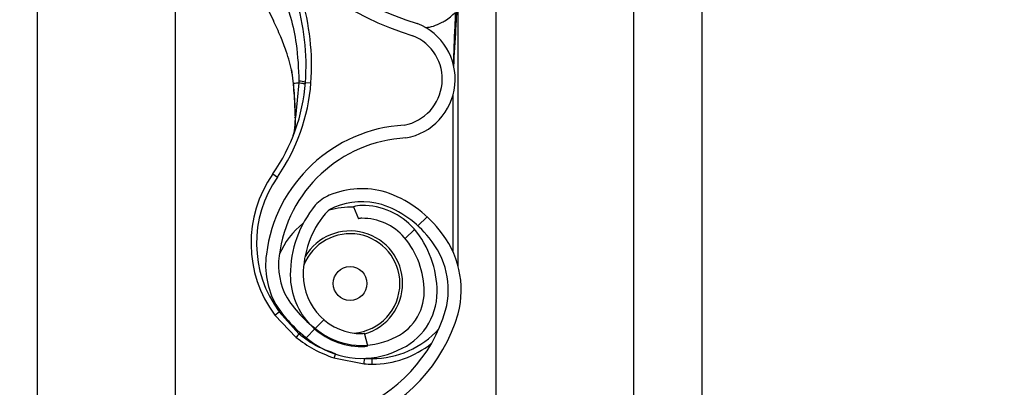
# Model space of a CAD drawing. Header units: inches. Extents: x 170 to 284, y 215 to 248.
# Tile 449 of 656: x 210.7657 to 210.9495, y 223.9526 to 224.0213. Entities that reach past the tile are written whole.
import ezdxf

# ---------------------------------------------------------------- set-up
doc = ezdxf.new("R2010")
doc.units = ezdxf.units.IN
doc.header["$LTSCALE"] = 0.25
doc.header["$MEASUREMENT"] = 0
doc.layers.add('ANNOTATIONS', color=1, linetype='Continuous')
doc.layers.add('RH FRONT OF HOOD', color=7, linetype='Continuous')
doc.styles.add('ARIAL', font='arial.ttf', dxfattribs={"height": 0.09375})
doc.dimstyles.new('STANDARD$0', dxfattribs={"dimtxt": 0.09375, "dimasz": 0.09375, "dimexe": 0.03125, "dimexo": 0.046875, "dimgap": 0.09, "dimtad": 0, "dimtih": 1, "dimtoh": 1, "dimdec": 4, "dimzin": 0, "dimdsep": 46, "dimtxsty": 'ARIAL', "dimcen": 0.09, "dimadec": 0, "dimazin": 0, "dimtfac": 1, "dimtdec": 4, "dimtofl": 0, "dimtmove": 0, "dimatfit": 1, "dimfxl": 1, "dimtolj": 1, "dimtzin": 0, "dimarcsym": 0})
pattern_1 = [(45, (200.7563139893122, 218.4993357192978), (-0.03026527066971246, 0.03026527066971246), [])]

# ---------------------------------------------------------------- blocks, each defined once
blk = doc.blocks.new('*D132')
at = {"layer": 'ANNOTATIONS', "color": 0, "lineweight": -2, "transparency": 16777216}
for p, q in [((210.8125819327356, 224.1544254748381), (212.2530253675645, 224.1544254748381)), ((212.2217753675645, 224.0606754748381), (212.2217753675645, 222.3404997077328)), ((212.2217753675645, 220.1854637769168), (212.2217753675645, 221.9056395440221)), ((211.491250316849, 220.0917137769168), (212.2530253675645, 220.0917137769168))]:
    blk.add_line(p, q, dxfattribs=at)
at = {"layer": 'ANNOTATIONS', "color": 0, "transparency": 16777216}
for points in [[(212.2061503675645, 224.0606754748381), (212.2374003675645, 224.0606754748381), (212.2217753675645, 224.1544254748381)], [(212.2061503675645, 220.1854637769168), (212.2374003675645, 220.1854637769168), (212.2217753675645, 220.0917137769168)]]:
    blk.add_solid(points, dxfattribs=at)
at = {"layer": 'defpoints', "color": 0, "transparency": 16777216}
for p in [(210.7657069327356, 224.1544254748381), (211.444375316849, 220.0917137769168), (212.2217753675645, 220.0917137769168)]:
    blk.add_point(p, dxfattribs=at)
at = {"layer": 'ANNOTATIONS', "color": 0, "transparency": 16777216, "insert": (212.2217753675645, 222.1230696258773), "char_height": 0.09375, "attachment_point": 5, "style": 'ARIAL'}
blk.add_mtext('\\A1;OPENING\\PHEIGHT', dxfattribs=at)

msp = doc.modelspace()

# ---------------------------------------------------------------- hatches: boundary and pattern name
at = {"layer": 'RH FRONT OF HOOD'}
h = msp.add_hatch(dxfattribs=at)
h.set_pattern_fill('ANSI31', color=256, scale=0.34241245, angle=2.8e-322, style=0)
h.set_pattern_definition(pattern_1)
edge = h.paths.add_edge_path(flags=0)
edge.add_arc((210.829581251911, 223.9824815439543), 0.001712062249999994, 450.0000000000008, 472.2104203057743)
edge.add_line((210.8289340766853, 223.9840665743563), (210.8280215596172, 223.986301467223))
edge.add_arc((210.829581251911, 223.9824815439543), 0.004126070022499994, 450, 472.2104203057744, ccw=False)
edge.add_arc((210.829581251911, 223.9735788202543), 0.01302879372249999, 401.47616737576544, 450, ccw=False)
edge.add_arc((210.825335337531, 223.9704286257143), 0.01830194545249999, 359.99999999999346, 400.0613730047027, ccw=False)
edge.add_arc((210.831875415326, 223.9704286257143), 0.01176186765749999, 292.1408576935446, 359.99999999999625, ccw=False)
edge.add_arc((210.829581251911, 223.9736815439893), 0.01566536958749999, 235.2570680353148, 295.4307998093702, ccw=False)
edge.add_arc((210.834820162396, 223.9817967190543), 0.02532140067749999, 212.8542481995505, 235.980933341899, ccw=False)
edge.add_arc((210.826670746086, 223.9754278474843), 0.01504902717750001, 172.1557183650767, 209.3146496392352, ccw=False)
edge.add_arc((210.839100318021, 223.9740924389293), 0.02754708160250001, 453.30850314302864, 532.9325737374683, ccw=False)
edge.add_arc((210.835847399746, 224.0101827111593), 0.008748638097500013, 280.9586189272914, 427.9414322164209)
edge.add_arc((210.8557071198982, 224.0725360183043), 0.05672062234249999, 179.5706357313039, 253.00989973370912, ccw=False)
edge.add_arc((211.014038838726, 224.0737344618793), 0.2150521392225, 163.4260275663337, 180.2060536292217, ccw=False)
edge.add_arc((210.835265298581, 224.1258838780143), 0.02884824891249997, 465.1588434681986, 521.4137567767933, ccw=False)
edge.add_arc((210.817939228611, 224.1804301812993), 0.0284373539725, 290.1205938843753, 343.7190675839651)
edge.add_arc((210.830779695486, 224.1762527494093), 0.01494630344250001, 345.2914408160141, 400.5471921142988)
edge.add_arc((210.827355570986, 224.1744379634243), 0.0187470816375, 397.9578745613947, 431.4396159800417)
edge.add_arc((210.829581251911, 224.1792659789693), 0.0134739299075, 433.877557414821, 472.273645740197)
edge.add_arc((210.827013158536, 224.1862854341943), 0.006011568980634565, 474.9825325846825, 495.7175736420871)
edge.add_arc((210.836806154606, 224.1790262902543), 0.01816498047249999, 500.8992600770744, 539.9999999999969)
edge.add_arc((210.829581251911, 224.1790262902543), 0.01094007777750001, 539.9999999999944, 630.0000000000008)
edge.add_arc((210.829581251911, 224.1699523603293), 0.001866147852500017, 270, 285.6422464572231)
edge.add_line((210.8300844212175, 224.1681553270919), (210.8307353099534, 224.1658307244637))
edge.add_arc((210.829581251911, 224.1699523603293), 0.004280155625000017, 269.9999999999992, 285.6422464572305, ccw=False)
edge.add_arc((210.829581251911, 224.1790262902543), 0.01335408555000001, 179.9999999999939, 269.9999999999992, ccw=False)
edge.add_arc((210.836806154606, 224.1790262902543), 0.020578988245, 500.6113583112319, 539.9999999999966, ccw=False)
edge.add_arc((210.827013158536, 224.1862854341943), 0.008425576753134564, 474.57766718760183, 496.4997109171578, ccw=False)
edge.add_arc((210.829581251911, 224.1792659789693), 0.01588793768, 433.690302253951, 472.4705806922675, ccw=False)
edge.add_arc((210.827355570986, 224.1744379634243), 0.02116108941, 398.10453077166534, 431.5771717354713, ccw=False)
edge.add_arc((210.830779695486, 224.1762527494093), 0.01736031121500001, 345.180248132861, 400.36585332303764, ccw=False)
edge.add_arc((210.817939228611, 224.1804301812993), 0.030851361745, 289.91815728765, 343.7795375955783, ccw=False)
edge.add_arc((210.835265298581, 224.1258838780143), 0.02643424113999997, 464.9417095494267, 521.3236131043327)
edge.add_arc((211.014038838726, 224.0737344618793), 0.21263813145, 523.4376684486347, 540.2096895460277)
edge.add_arc((210.8557071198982, 224.0725360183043), 0.05430661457, 539.5566266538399, 613.1145348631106)
edge.add_arc((210.835847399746, 224.0101827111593), 0.01116264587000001, 280.0610388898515, 428.5290871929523, ccw=False)
edge.add_arc((210.839100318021, 223.9740924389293), 0.02513307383, 452.971400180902, 532.9706577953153)
edge.add_arc((210.826670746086, 223.9754278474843), 0.01263501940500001, 532.0830472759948, 568.9826967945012)
edge.add_arc((210.834820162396, 223.9817967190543), 0.022907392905, 213.0443063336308, 236.0197152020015)
edge.add_arc((210.829581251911, 223.9736815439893), 0.01325136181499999, 235.1922404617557, 295.7352497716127)
edge.add_arc((210.831875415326, 223.9704286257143), 0.009347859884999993, 291.7225241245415, 359.9999999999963)
edge.add_arc((210.825335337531, 223.9704286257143), 0.01588793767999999, 359.9999999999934, 399.9521788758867)
edge.add_arc((210.829581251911, 223.9735788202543), 0.01061478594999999, 401.6345013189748, 450.0000000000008)
h = msp.add_hatch(dxfattribs=at)
h.set_pattern_fill('ANSI31', color=256, scale=0.34241245, angle=2.8e-322, style=0)
h.set_pattern_definition(pattern_1)
edge = h.paths.add_edge_path(flags=0)
edge.add_arc((210.829581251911, 223.7770340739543), 0.001712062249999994, 450.0000000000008, 472.2104203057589)
edge.add_line((210.8289340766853, 223.7786191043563), (210.8280215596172, 223.780853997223))
edge.add_arc((210.829581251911, 223.7770340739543), 0.004126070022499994, 450, 472.2104203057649, ccw=False)
edge.add_arc((210.829581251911, 223.7681313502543), 0.01302879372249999, 401.47616737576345, 450, ccw=False)
edge.add_arc((210.825335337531, 223.7649811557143), 0.01830194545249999, 359.9999999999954, 400.0613730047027, ccw=False)
edge.add_arc((210.831875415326, 223.7649811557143), 0.01176186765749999, 292.14085769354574, 360, ccw=False)
edge.add_arc((210.829581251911, 223.7682340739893), 0.01566536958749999, 235.25706803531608, 295.43079980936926, ccw=False)
edge.add_arc((210.834820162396, 223.7763492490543), 0.02532140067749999, 212.8542481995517, 235.980933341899, ccw=False)
edge.add_arc((210.826670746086, 223.7699803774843), 0.01504902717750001, 172.1557183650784, 209.3146496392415, ccw=False)
edge.add_arc((210.839100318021, 223.7686449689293), 0.02754708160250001, 453.30850314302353, 532.9325737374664, ccw=False)
edge.add_arc((210.835847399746, 223.8047352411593), 0.008748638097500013, 280.9586189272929, 427.9414322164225)
edge.add_arc((210.8557071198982, 223.8670885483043), 0.05672062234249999, 179.5706357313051, 253.00989973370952, ccw=False)
edge.add_arc((211.014038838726, 223.8682869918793), 0.2150521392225, 163.4260275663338, 180.2060536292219, ccw=False)
edge.add_arc((210.835265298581, 223.9204364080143), 0.02884824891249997, 465.1588434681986, 521.4137567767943, ccw=False)
edge.add_arc((210.817939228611, 223.9749827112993), 0.0284373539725, 290.1205938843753, 343.7190675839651)
edge.add_arc((210.830779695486, 223.9708052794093), 0.01494630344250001, 345.2914408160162, 400.5471921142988)
edge.add_arc((210.827355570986, 223.9689904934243), 0.0187470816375, 397.9578745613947, 431.4396159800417)
edge.add_arc((210.829581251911, 223.9738185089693), 0.0134739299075, 433.8775574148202, 472.2736457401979)
edge.add_arc((210.827013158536, 223.9808379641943), 0.006011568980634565, 474.9825325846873, 495.7175736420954)
edge.add_arc((210.836806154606, 223.9735788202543), 0.01816498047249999, 500.8992600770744, 539.9999999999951)
edge.add_arc((210.829581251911, 223.9735788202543), 0.01094007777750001, 539.9999999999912, 630.0000000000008)
edge.add_arc((210.829581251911, 223.9645048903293), 0.001866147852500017, 270, 285.6422464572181)
edge.add_line((210.8300844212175, 223.9627078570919), (210.8307353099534, 223.9603832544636))
edge.add_arc((210.829581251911, 223.9645048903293), 0.004280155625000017, 269.9999999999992, 285.6422464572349, ccw=False)
edge.add_arc((210.829581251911, 223.9735788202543), 0.01335408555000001, 179.9999999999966, 269.9999999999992, ccw=False)
edge.add_arc((210.836806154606, 223.9735788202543), 0.020578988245, 500.6113583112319, 539.9999999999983, ccw=False)
edge.add_arc((210.827013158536, 223.9808379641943), 0.008425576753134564, 474.5776671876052, 496.4997109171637, ccw=False)
edge.add_arc((210.829581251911, 223.9738185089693), 0.01588793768, 433.69030225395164, 472.4705806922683, ccw=False)
edge.add_arc((210.827355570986, 223.9689904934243), 0.02116108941, 398.1045307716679, 431.5771717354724, ccw=False)
edge.add_arc((210.830779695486, 223.9708052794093), 0.01736031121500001, 345.18024813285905, 400.3658533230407, ccw=False)
edge.add_arc((210.817939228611, 223.9749827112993), 0.030851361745, 289.9181572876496, 343.77953759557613, ccw=False)
edge.add_arc((210.835265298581, 223.9204364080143), 0.02643424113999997, 464.941709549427, 521.3236131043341)
edge.add_arc((211.014038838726, 223.8682869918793), 0.21263813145, 523.4376684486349, 540.2096895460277)
edge.add_arc((210.8557071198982, 223.8670885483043), 0.05430661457, 539.5566266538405, 613.1145348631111)
edge.add_arc((210.835847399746, 223.8047352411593), 0.01116264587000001, 280.0610388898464, 428.5290871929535, ccw=False)
edge.add_arc((210.839100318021, 223.7686449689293), 0.02513307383, 452.9714001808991, 532.9706577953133)
edge.add_arc((210.826670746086, 223.7699803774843), 0.01263501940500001, 532.0830472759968, 568.9826967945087)
edge.add_arc((210.834820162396, 223.7763492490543), 0.022907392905, 213.0443063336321, 236.0197152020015)
edge.add_arc((210.829581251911, 223.7682340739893), 0.01325136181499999, 235.1922404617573, 295.7352497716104)
edge.add_arc((210.831875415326, 223.7649811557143), 0.009347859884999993, 291.7225241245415, 360)
edge.add_arc((210.825335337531, 223.7649811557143), 0.01588793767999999, 359.9999999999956, 399.9521788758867)
edge.add_arc((210.829581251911, 223.7681313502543), 0.01061478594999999, 401.6345013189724, 450.0000000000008)

# ---------------------------------------------------------------- linework, layer by layer
for p, q in [((210.8931489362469, 220.1392235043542), (210.8931489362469, 224.3919861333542)), ((210.8546275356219, 224.3444764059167), (210.8546275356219, 220.1798849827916)), ((210.8803084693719, 224.3444764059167), (210.8803084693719, 220.1392235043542)), ((210.8931489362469, 220.1392235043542), (210.8931489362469, 224.3444764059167)), ((210.7690244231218, 220.1392235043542), (210.7690244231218, 224.2497177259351)), ((210.7947053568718, 224.0671649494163), (210.7947053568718, 223.874791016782)), ((210.8475911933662, 223.9751358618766), (210.8475911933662, 224.0275580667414)), ((210.8121959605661, 224.0228323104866), (210.8130672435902, 224.0211273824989)), ((210.8164238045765, 224.0119087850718), (210.8167886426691, 224.0093297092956)), ((210.8168306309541, 224.0091774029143), (210.8168166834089, 224.009344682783)), ((210.8178317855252, 224.0094735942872), (210.8171816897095, 224.0030395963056)), ((210.8190535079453, 224.0095727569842), (210.8200779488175, 224.009497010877)), ((210.8465639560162, 224.0070585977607), (210.8465639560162, 223.9780328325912)), ((210.8129731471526, 223.9924846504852), (210.813815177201, 223.991896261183)), ((210.8280215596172, 223.9863014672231), (210.8289340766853, 223.9840665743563)), ((210.8133370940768, 223.9660896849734), (210.8141625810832, 223.9667010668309)), ((210.8133370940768, 223.9660896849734), (210.8173154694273, 223.9619450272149)), ((210.8138215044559, 223.9676464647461), (210.8141625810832, 223.9667010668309)), ((210.8178218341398, 223.9626089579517), (210.8141625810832, 223.9667010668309)), ((210.8178218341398, 223.9626089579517), (210.8180455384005, 223.9628287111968)), ((210.8307353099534, 223.9603832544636), (210.8300844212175, 223.9627078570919)), ((210.8243828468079, 223.9580900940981), (210.8300214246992, 223.9569891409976)), ((210.8300214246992, 223.9569891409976), (210.8300885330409, 223.9580141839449)), ((210.8314978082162, 223.9569408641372), (210.8314978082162, 223.9579681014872))]:
    msp.add_line(p, q, dxfattribs=at)
at = {"layer": 'RH FRONT OF HOOD', "flags": 128}
msp.add_lwpolyline([(210.8171481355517, 224.0029709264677), (210.8171203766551, 224.0029784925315), (210.8171013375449, 224.0029868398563), (210.8170915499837, 224.0029957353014), (210.8170912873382, 224.0030049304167), (210.8171005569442, 224.0030141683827), (210.8171190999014, 224.0030231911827), (210.8171463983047, 224.00303174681), (210.8171816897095, 224.0030395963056)], dxfattribs=at)
at = {"layer": 'RH FRONT OF HOOD'}
msp.add_circle((210.8273888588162, 223.9720070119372), 0.00315523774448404, dxfattribs=at)
for centre, radius, start, end in [((210.8557071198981, 224.0725360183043), 0.05672062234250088, 179.5706357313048, 253.009899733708), ((210.8557071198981, 224.0725360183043), 0.05430661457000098, 179.5566266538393, 253.114534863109), ((210.7760269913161, 224.0127540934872), 0.04314396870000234, 355.771303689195, 16.94846748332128), ((210.7760269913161, 224.0127540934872), 0.04417120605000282, 355.7713036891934, 16.9484674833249), ((210.835847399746, 224.0101827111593), 0.01116264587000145, 280.0610388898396, 68.52908719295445), ((210.835847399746, 224.0101827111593), 0.008748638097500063, 280.9586189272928, 67.94143221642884), ((210.7849054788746, 224.0120976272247), 0.03424124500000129, 325.0551237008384, 355.771303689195), ((210.7849054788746, 224.0120976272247), 0.03526848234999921, 325.055123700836, 355.7713036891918), ((210.8168402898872, 224.0089996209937), 0.0001780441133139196, 93.10983558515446, 110.0707638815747), ((210.8167935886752, 224.009196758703), 3.319259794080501e-05, 244.2889319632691, 282.2874080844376), ((210.8177746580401, 224.0063138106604), 0.00350088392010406, 68.57435782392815, 89.04261803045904), ((210.839100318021, 223.9740924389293), 0.02754708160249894, 93.3085031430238, 172.9325737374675), ((210.839100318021, 223.9740924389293), 0.02513307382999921, 92.9714001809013, 172.9706577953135), ((210.8314978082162, 223.9795400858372), 0.02259922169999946, 145.0551237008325, 216.5248216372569), ((210.8314978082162, 223.9795400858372), 0.02157198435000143, 145.055123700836, 216.5248216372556), ((210.827013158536, 223.9808379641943), 0.008425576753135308, 114.5776671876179, 136.4997109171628), ((210.829581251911, 223.9738185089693), 0.01588793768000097, 73.69030225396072, 112.4705806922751), ((210.827355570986, 223.9689904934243), 0.0211610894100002, 38.10453077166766, 71.5771717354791), ((210.836806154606, 223.9735788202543), 0.02057898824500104, 140.6113583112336, 179.9999999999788), ((210.827013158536, 223.9808379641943), 0.006011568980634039, 114.9825325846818, 135.7175736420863), ((210.8273888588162, 223.9720070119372), 0.0142508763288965, 87.35889654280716, 105.8277214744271), ((210.829581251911, 223.9738185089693), 0.01347392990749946, 73.87755741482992, 112.2736457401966), ((210.829581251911, 223.9824815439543), 0.004126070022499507, 90, 112.210420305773), ((210.829581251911, 223.9735788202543), 0.01302879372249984, 41.47616737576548, 90), ((210.827355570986, 223.9689904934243), 0.01874708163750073, 37.95787456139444, 71.43961598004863), ((210.836806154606, 223.9735788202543), 0.01816498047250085, 140.8992600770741, 179.9999999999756), ((210.8273888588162, 223.9720070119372), 0.01425087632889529, 127.8333931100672, 157.9527497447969), ((210.829581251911, 223.9824815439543), 0.001712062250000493, 90, 112.210420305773), ((210.829581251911, 223.9735788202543), 0.01061478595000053, 41.63450131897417, 90), ((210.8273888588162, 223.9720070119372), 0.009303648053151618, 0, 158.458825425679), ((210.8273888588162, 223.9720070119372), 0.00981035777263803, 286.1585342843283, 149.0324419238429), ((210.825335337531, 223.9704286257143), 0.01588793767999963, 359.9999999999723, 39.95217887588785), ((210.825335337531, 223.9704286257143), 0.01830194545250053, 359.9999999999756, 40.06137300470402), ((210.830779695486, 223.9708052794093), 0.01736031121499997, 345.180248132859, 40.36585332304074), ((210.830779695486, 223.9708052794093), 0.01494630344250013, 345.2914408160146, 40.54719211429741), ((210.826670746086, 223.9754278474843), 0.01504902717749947, 172.1557183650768, 209.3146496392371), ((210.826670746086, 223.9754278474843), 0.01263501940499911, 172.0830472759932, 208.9826967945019), ((210.829581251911, 223.9735788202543), 0.01335408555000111, 179.9999999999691, 269.9999999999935), ((210.829581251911, 223.9735788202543), 0.01094007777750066, 179.9999999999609, 269.9999999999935), ((210.8273888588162, 223.9720070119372), 0.009303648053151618, 274.6412233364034, 0), ((210.831875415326, 223.9704286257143), 0.00934785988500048, 291.7225241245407, 359.9999999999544), ((210.831875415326, 223.9704286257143), 0.01176186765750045, 292.1408576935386, 359.9999999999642), ((210.834820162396, 223.9817967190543), 0.02532140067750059, 212.8542481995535, 235.9809333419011), ((210.834820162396, 223.9817967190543), 0.02290739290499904, 213.0443063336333, 236.0197152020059), ((210.817939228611, 223.9749827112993), 0.02843735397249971, 290.1205938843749, 343.7190675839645), ((210.817939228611, 223.9749827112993), 0.03085136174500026, 289.91815728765, 343.7795375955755), ((210.8244957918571, 223.9569938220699), 0.008721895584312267, 139.9244128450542, 145.4117204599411), ((210.829581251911, 223.9736815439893), 0.01325136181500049, 235.1922404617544, 295.7352497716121), ((210.829581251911, 223.9645048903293), 0.0018661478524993, 269.9999999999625, 285.6422464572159), ((210.8314978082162, 223.9747463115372), 0.01677821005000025, 269.9999999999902, 317.9734601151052), ((210.829581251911, 223.9736815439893), 0.01566536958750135, 235.2570680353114, 295.4307998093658), ((210.829581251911, 223.9645048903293), 0.004280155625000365, 269.9999999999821, 285.6422464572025), ((210.8314978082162, 223.9747463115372), 0.01780544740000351, 269.9999999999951, 308.5921886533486), ((210.8167873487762, 223.9612635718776), 0.008231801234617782, 337.3243224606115, 342.6867957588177), ((210.8314978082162, 223.9795400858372), 0.02259922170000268, 266.2542590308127, 270), ((210.8314978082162, 223.9795400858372), 0.0215719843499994, 266.2542590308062, 269.9999999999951)]:
    msp.add_arc(centre, radius, start, end, dxfattribs=at)
for points, knots in [([(210.8467469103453, 224.0125370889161), (210.846883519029, 224.0148982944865), (210.8470898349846, 224.018464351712), (210.8473344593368, 224.0226816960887), (210.8474677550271, 224.0248918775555), (210.8475352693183, 224.02609234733), (210.847562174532, 224.0267500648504), (210.8475751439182, 224.0271131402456), (210.8475817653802, 224.0273136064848), (210.8475853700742, 224.0274246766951), (210.847587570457, 224.0274908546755), (210.8475889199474, 224.0275292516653), (210.8475898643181, 224.0275527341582), (210.8475903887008, 224.0275637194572), (210.8475907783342, 224.027568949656), (210.8475910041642, 224.0275695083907), (210.8475911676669, 224.0275662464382), (210.8475911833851, 224.0275612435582), (210.8475911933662, 224.0275580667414)], [0, 0, 0, 0, 0.4681368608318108, 0.7070129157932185, 0.8371325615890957, 0.9079072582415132, 0.9470740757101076, 0.9687898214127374, 0.9808770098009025, 0.9876679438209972, 0.9915546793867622, 0.9947708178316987, 0.9959953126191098, 0.9972287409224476, 0.9978484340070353, 0.9984730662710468, 0.9990304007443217, 1, 1, 1, 1]), ([(210.8157399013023, 224.0233823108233), (210.8157399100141, 224.0233822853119), (210.8159257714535, 224.0228380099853), (210.8165992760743, 224.0206791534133), (210.817586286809, 224.0161713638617), (210.817742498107, 224.0121487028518), (210.8178331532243, 224.0098142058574)], [0, 0, 0, 0, 5.869764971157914e-06, 0.1252288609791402, 0.4923383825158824, 1, 1, 1, 1]), ([(210.8168166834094, 224.009344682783), (210.8167354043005, 224.0100392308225), (210.8165747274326, 224.0114122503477), (210.816099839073, 224.0134443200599), (210.8154151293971, 224.0156880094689), (210.8144028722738, 224.0182918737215), (210.8135384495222, 224.0201276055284), (210.8130676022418, 224.0211275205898)], [0, 0, 0, 0, 0.1627420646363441, 0.3217171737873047, 0.4905672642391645, 0.7225142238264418, 0.9999999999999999, 0.9999999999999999, 0.9999999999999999, 0.9999999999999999]), ([(210.8413172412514, 224.0198705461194), (210.8413628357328, 224.0198679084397), (210.8424421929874, 224.0198054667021), (210.8437502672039, 224.0203802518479), (210.8456213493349, 224.0213578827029), (210.8464304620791, 224.0220924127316), (210.8470468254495, 224.0226519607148)], [0, 0, 0, 0, 0.02109882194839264, 0.4994719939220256, 0.6187093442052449, 1, 1, 1, 1]), ([(210.8470468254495, 224.0226519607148), (210.8470034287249, 224.0217773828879), (210.846839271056, 224.0184690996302), (210.8467399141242, 224.0151581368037), (210.8466668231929, 224.012722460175)], [0, 0, 0, 0, 0.2643600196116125, 1, 1, 1, 1]), ([(210.8167886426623, 224.0093297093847), (210.8167807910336, 224.0093300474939), (210.8167648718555, 224.0093307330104), (210.8167640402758, 224.0093339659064), (210.8167795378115, 224.0093385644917), (210.8168044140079, 224.0093426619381), (210.8168166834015, 224.0093446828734)], [0, 0, 0, 0, 0.2466091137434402, 0.5000000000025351, 0.753390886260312, 0.9999999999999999, 0.9999999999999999, 0.9999999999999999, 0.9999999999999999]), ([(210.8168006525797, 224.0091643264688), (210.816860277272, 224.0084431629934), (210.8170316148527, 224.0063708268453), (210.8171021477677, 224.0043127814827), (210.8171481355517, 224.0029709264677)], [0, 0, 0, 0, 0.3479954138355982, 1, 1, 1, 1]), ([(210.8178317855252, 224.0094735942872), (210.8177773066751, 224.0094674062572), (210.8175254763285, 224.0094388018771), (210.8171607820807, 224.0093940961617), (210.816920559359, 224.0093595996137), (210.816816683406, 224.0093446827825)], [0, 0, 0, 0, 0.1354579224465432, 0.6261588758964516, 1, 1, 1, 1]), ([(210.8171816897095, 224.0030395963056), (210.8171283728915, 224.0043695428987), (210.8170467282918, 224.0064061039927), (210.8168862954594, 224.0084635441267), (210.8168306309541, 224.0091774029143)], [0, 0, 0, 0, 0.6530354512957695, 1, 1, 1, 1]), ([(210.8178331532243, 224.0098142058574), (210.8178329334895, 224.0097006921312), (210.8178327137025, 224.0095871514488), (210.8178317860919, 224.0094736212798), (210.8178317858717, 224.0094735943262)], [0, 0, 0, 0, 0.9997625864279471, 1, 1, 1, 1]), ([(210.8166826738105, 223.9993433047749), (210.8167543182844, 223.9995709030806), (210.8170183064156, 224.000409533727), (210.8171506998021, 224.001746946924), (210.8171751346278, 224.0027661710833), (210.8171816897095, 224.0030395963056)], [0, 0, 0, 0, 0.2141804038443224, 0.7891897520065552, 1, 1, 1, 1]), ([(210.8171481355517, 224.0029709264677), (210.817153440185, 224.0026899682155), (210.8171697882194, 224.0018240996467), (210.8170495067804, 224.001010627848), (210.8169682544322, 224.0004611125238)], [0, 0, 0, 0, 0.3244814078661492, 0.9999999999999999, 0.9999999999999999, 0.9999999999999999, 0.9999999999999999]), ([(210.8246669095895, 223.9588752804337), (210.8236583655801, 223.9592386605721), (210.8216120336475, 223.959975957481), (210.8193669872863, 223.9613603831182), (210.8181662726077, 223.9623306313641), (210.8178218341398, 223.9626089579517)], [0, 0, 0, 0, 0.4093476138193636, 0.8305647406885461, 1, 1, 1, 1]), ([(210.8173154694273, 223.9619450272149), (210.818388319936, 223.9611562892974), (210.8205696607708, 223.9595526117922), (210.8230980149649, 223.9585828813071), (210.8243828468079, 223.9580900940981)], [0, 0, 0, 0, 0.4918307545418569, 1, 1, 1, 1])]:
    msp.add_open_spline(points, degree=3, knots=knots, dxfattribs=at)
msp.add_open_spline([(210.8190246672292, 224.009209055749), (210.8190102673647, 224.0092264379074), (210.8189814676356, 224.0092612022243), (210.818732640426, 224.0093276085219), (210.8183567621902, 224.0093997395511), (210.8180067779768, 224.0094489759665), (210.8178317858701, 224.0094735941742)], degree=3, dxfattribs=at)

# ---------------------------------------------------------------- dimensions: what is measured, and where the dimension line sits
at = {"layer": 'ANNOTATIONS'}
dim = msp.add_linear_dim(base=(212.2217753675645, 220.0917137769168), p1=(210.7657069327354, 224.154425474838), p2=(211.4443753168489, 220.0917137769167), angle=90, text='OPENING\\PHEIGHT', dimstyle='STANDARD$0', dxfattribs=at)
dim.commit()
dim.dimension.update_dxf_attribs({"geometry": '*D132', "text_midpoint": (212.2217753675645, 222.1230696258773)})

doc.saveas('drawing.dxf')
